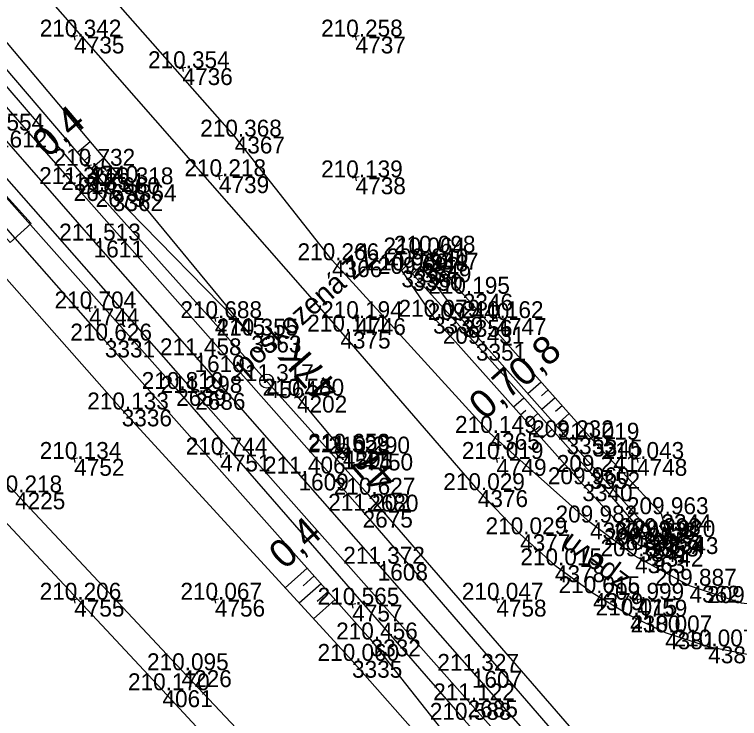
# Model space of a CAD drawing. Extents: x -556590 to -554855, y -1137918 to -1135717.
# Drawn here: x -555284.2 to -555232.7, y -1136908.4 to -1136858.4 of the extents above; entities that cross this region are included whole.
import ezdxf

# ---------------------------------------------------------------- set-up
doc = ezdxf.new("R2010")
doc.units = 0
for name, color, linetype in [('Vrstva 1', 7, 'Continuous'), ('Vrstva 11', 7, 'Continuous'), ('Vrstva 4', 7, 'Continuous'), ('Vrstva 48', 7, 'Continuous'), ('Vrstva 49', 7, 'Continuous'), ('Vrstva 50', 7, 'Continuous'), ('Vrstva 51', 7, 'Continuous'), ('Vrstva 60', 7, 'Continuous'), ('Vrstva 61', 7, 'Continuous'), ('Vrstva 7', 7, 'Continuous')]:
    doc.layers.add(name, color=color, linetype=linetype)

msp = doc.modelspace()

# ---------------------------------------------------------------- linework, layer by layer
at = {"layer": 'Vrstva 1'}
msp.add_lwpolyline([(-555152.803, -1137017.615), (-555159.063, -1137010.489), (-555165.86, -1137002.747), (-555171.844, -1136995.935), (-555178.321, -1136988.571), (-555184.5, -1136981.538), (-555191.36, -1136973.728), (-555198.589, -1136965.499), (-555207.441, -1136955.428), (-555214.089, -1136947.867), (-555220.65, -1136940.399), (-555222.517, -1136938.277), (-555224.963, -1136935.497), (-555231.619, -1136927.933), (-555238.079, -1136920.588), (-555244.97, -1136912.747), (-555251.74, -1136905.051), (-555258.431, -1136897.442), (-555264.06, -1136891.039), (-555271.451, -1136882.637), (-555278.617, -1136874.487), (-555285.485, -1136866.679)], dxfattribs=at)
at = {"layer": 'Vrstva 11'}
for p, q in [((-555264.356, -1136885.676), (-555263.981, -1136885.346)), ((-555260.91, -1136889.412), (-555264.166, -1136885.509)), ((-555260.436, -1136889.263), (-555261.361, -1136889.204)), ((-555260.467, -1136889.637), (-555261.379, -1136889.578))]:
    msp.add_line(p, q, dxfattribs=at)
msp.add_circle((-555260.91, -1136889.412), 0.5, dxfattribs=at)
at = {"layer": 'Vrstva 4'}
for points in [[(-555288.508, -1136859.289), (-555278.475, -1136870.901), (-555259.106, -1136892.539), (-555241.56, -1136912.745), (-555225.54, -1136931.741), (-555224.579, -1136932.936)], [(-555224.579, -1136932.936), (-555225.605, -1136932.609), (-555241.759, -1136914.192), (-555259.504, -1136893.678), (-555280.036, -1136870.477), (-555289.17, -1136860.014)], [(-555226.725, -1136936.526), (-555236.658, -1136924.521), (-555252.041, -1136907.146), (-555271.4, -1136885.309), (-555291.497, -1136862.482)], [(-555292.186, -1136863.185), (-555272.751, -1136885.031), (-555252.276, -1136908.53), (-555236.732, -1136926.092), (-555228.411, -1136935.726), (-555226.725, -1136936.526)]]:
    msp.add_lwpolyline(points, dxfattribs=at)
at = {"layer": 'Vrstva 48'}
for p, q in [((-555279.781, -1136868.245), (-555278.857, -1136867.456)), ((-555279.294, -1136868.815), (-555278.834, -1136868.422)), ((-555278.806, -1136869.385), (-555277.891, -1136868.603)), ((-555278.319, -1136869.955), (-555277.864, -1136869.566)), ((-555277.832, -1136870.526), (-555276.925, -1136869.75)), ((-555246.815, -1136884.541), (-555247.756, -1136885.375)), ((-555246.317, -1136885.102), (-555246.787, -1136885.519)), ((-555248.779, -1136886.312), (-555248.038, -1136885.651)), ((-555245.819, -1136885.663), (-555246.759, -1136886.496)), ((-555245.322, -1136886.224), (-555245.791, -1136886.64)), ((-555248.28, -1136886.872), (-555247.91, -1136886.542)), ((-555247.781, -1136887.431), (-555247.041, -1136886.772)), ((-555244.824, -1136886.785), (-555245.762, -1136887.617)), ((-555247.281, -1136887.991), (-555246.912, -1136887.662)), ((-555246.782, -1136888.551), (-555246.044, -1136887.893)), ((-555263.447, -1136897.748), (-555265.018, -1136899.146)), ((-555262.949, -1136898.309), (-555263.73, -1136899.004)), ((-555262.45, -1136898.869), (-555264.004, -1136900.251)), ((-555261.952, -1136899.43), (-555262.725, -1136900.117)), ((-555261.453, -1136899.99), (-555262.991, -1136901.357))]:
    msp.add_line(p, q, dxfattribs=at)
at = {"layer": 'Vrstva 49'}
for p, q in [((-555279.754, -1136859.953), (-555280.246, -1136860.047)), ((-555280.047, -1136859.754), (-555279.953, -1136860.246)), ((-555259.754, -1136859.953), (-555260.246, -1136860.047)), ((-555260.047, -1136859.754), (-555259.953, -1136860.246)), ((-555272.348, -1136861.999), (-555272.254, -1136862.491)), ((-555272.055, -1136862.198), (-555272.547, -1136862.292)), ((-555278.775, -1136869.13), (-555279.267, -1136869.224)), ((-555279.068, -1136868.931), (-555278.974, -1136869.423)), ((-555269.76, -1136869.675), (-555269.666, -1136870.167)), ((-555260.047, -1136869.754), (-555259.953, -1136870.246)), ((-555269.467, -1136869.874), (-555269.959, -1136869.968)), ((-555259.754, -1136869.953), (-555260.246, -1136870.047)), ((-555278.7, -1136879.261), (-555279.192, -1136879.355)), ((-555278.993, -1136879.062), (-555278.899, -1136879.554)), ((-555269.754, -1136879.953), (-555270.246, -1136880.047)), ((-555270.047, -1136879.754), (-555269.953, -1136880.246)), ((-555259.754, -1136879.953), (-555260.246, -1136880.047)), ((-555260.047, -1136879.754), (-555259.953, -1136880.246)), ((-555249.754, -1136879.953), (-555250.246, -1136880.047)), ((-555250.047, -1136879.754), (-555249.953, -1136880.246)), ((-555280.047, -1136889.754), (-555279.953, -1136890.246)), ((-555269.376, -1136889.641), (-555269.868, -1136889.735)), ((-555269.669, -1136889.442), (-555269.575, -1136889.934)), ((-555259.24, -1136889.571), (-555259.732, -1136889.665)), ((-555259.533, -1136889.372), (-555259.439, -1136889.864)), ((-555250.047, -1136889.754), (-555249.953, -1136890.246)), ((-555240.047, -1136889.754), (-555239.953, -1136890.246)), ((-555279.754, -1136889.953), (-555280.246, -1136890.047)), ((-555249.754, -1136889.953), (-555250.246, -1136890.047)), ((-555239.754, -1136889.953), (-555240.246, -1136890.047)), ((-555279.754, -1136899.953), (-555280.246, -1136900.047)), ((-555280.047, -1136899.754), (-555279.953, -1136900.246)), ((-555269.754, -1136899.953), (-555270.246, -1136900.047)), ((-555270.047, -1136899.754), (-555269.953, -1136900.246)), ((-555260.287, -1136900.101), (-555260.193, -1136900.593)), ((-555249.754, -1136899.953), (-555250.246, -1136900.047)), ((-555250.047, -1136899.754), (-555249.953, -1136900.246)), ((-555239.754, -1136899.953), (-555240.246, -1136900.047)), ((-555240.047, -1136899.754), (-555239.953, -1136900.246)), ((-555259.994, -1136900.3), (-555260.486, -1136900.394))]:
    msp.add_line(p, q, dxfattribs=at)
for points in [[(-555267.42, -1136881.24), (-555276.299, -1136870.493), (-555297.11, -1136845.788), (-555314.807, -1136826.184), (-555333.105, -1136804.868), (-555352.371, -1136782.978), (-555369.563, -1136763.534)], [(-555370.568, -1136764.836), (-555354.167, -1136783.454), (-555332.335, -1136808.07), (-555314.049, -1136829.129), (-555294.571, -1136850.932), (-555277.261, -1136871.194), (-555267.42, -1136881.24)], [(-555293.054, -1136864.302), (-555277.821, -1136881.591), (-555258.933, -1136902.823), (-555249.083, -1136915.314)], [(-555249.083, -1136915.314), (-555254.682, -1136910.633), (-555260.255, -1136904.342), (-555276.622, -1136886.485), (-555294.757, -1136865.971)], [(-555256.752, -1136876.61), (-555254.499, -1136879.899), (-555243.886, -1136891.798), (-555239.893, -1136896.11), (-555238.859, -1136896.452), (-555237.79, -1136895.556), (-555238.269, -1136893.925), (-555243.185, -1136888.632), (-555252.383, -1136878.265), (-555254.83, -1136875.35), (-555255.573, -1136875.477), (-555256.752, -1136876.61)], [(-555255.347, -1136876.252), (-555255.967, -1136876.857), (-555251.45, -1136881.817), (-555243.351, -1136890.92), (-555239.189, -1136895.732), (-555238.814, -1136895.414), (-555245.01, -1136888.461), (-555252.425, -1136880.129), (-555255.347, -1136876.252)]]:
    msp.add_lwpolyline(points, dxfattribs=at)
at = {"layer": 'Vrstva 50'}
msp.add_line((-555266.285, -1136884.512), (-555266.351, -1136884.436), dxfattribs=at)
msp.add_circle((-555266.318, -1136884.474), 0.5, dxfattribs=at)
at = {"layer": 'Vrstva 51'}
for points in [[(-555202.854, -1136905.681), (-555205.815, -1136905.301), (-555208.537, -1136904.014), (-555212.564, -1136902.405), (-555220.574, -1136901.666), (-555232.571, -1136900.24), (-555236.27, -1136899.007), (-555240.144, -1136896.915), (-555243.344, -1136894.516), (-555250.484, -1136888.152), (-555261.678, -1136875.886), (-555268.592, -1136867.105), (-555279.712, -1136854.445)], [(-555282.189, -1136856.867), (-555261.085, -1136880.957), (-555251.318, -1136892.219), (-555248.312, -1136895.353), (-555245.837, -1136897.556), (-555243.124, -1136899.534), (-555240.488, -1136901.118), (-555238.004, -1136902.318), (-555234.942, -1136903.317), (-555227.443, -1136904.782)], [(-555242.038, -1136947.471), (-555245.343, -1136941.476), (-555250.073, -1136933.714), (-555258.697, -1136920.468), (-555260.338, -1136918.057), (-555263.419, -1136914.508), (-555272.368, -1136905.008), (-555284.203, -1136892.377), (-555297.774, -1136877.911)], [(-555299.492, -1136878.918), (-555290.703, -1136888.268), (-555273.725, -1136906.431), (-555263.504, -1136917.43), (-555261.757, -1136919.515), (-555259.663, -1136922.519), (-555251.278, -1136935.449), (-555247.444, -1136941.68), (-555243.648, -1136949.393), (-555242.376, -1136952.592), (-555241.711, -1136954.243), (-555243.026, -1136955.871), (-555247.522, -1136960.065), (-555256.664, -1136969.21)]]:
    msp.add_lwpolyline(points, dxfattribs=at)
at = {"layer": 'Vrstva 60'}
for p, q in [((-555280, -1136860), (-555280, -1136860)), ((-555260, -1136860), (-555260, -1136860)), ((-555272.301, -1136862.245), (-555272.301, -1136862.245)), ((-555268.592, -1136867.105), (-555268.592, -1136867.105)), ((-555279.021, -1136869.177), (-555279.021, -1136869.177)), ((-555269.713, -1136869.921), (-555269.713, -1136869.921)), ((-555260, -1136870), (-555260, -1136870)), ((-555280.036, -1136870.477), (-555280.036, -1136870.477)), ((-555276.299, -1136870.493), (-555276.299, -1136870.493)), ((-555278.475, -1136870.901), (-555278.475, -1136870.901)), ((-555277.261, -1136871.194), (-555277.261, -1136871.194)), ((-555278.617, -1136874.487), (-555278.617, -1136874.487)), ((-555254.83, -1136875.35), (-555254.83, -1136875.35)), ((-555261.678, -1136875.886), (-555261.678, -1136875.886)), ((-555255.573, -1136875.477), (-555255.573, -1136875.477)), ((-555255.347, -1136876.252), (-555255.347, -1136876.252)), ((-555256.752, -1136876.61), (-555256.752, -1136876.61)), ((-555255.967, -1136876.857), (-555255.967, -1136876.857)), ((-555252.383, -1136878.265), (-555252.383, -1136878.265)), ((-555278.946, -1136879.308), (-555278.946, -1136879.308)), ((-555270, -1136880), (-555270, -1136880)), ((-555260, -1136880), (-555260, -1136880)), ((-555254.499, -1136879.899), (-555254.499, -1136879.899)), ((-555250, -1136880), (-555250, -1136880)), ((-555252.425, -1136880.129), (-555252.425, -1136880.129)), ((-555261.085, -1136880.957), (-555261.085, -1136880.957)), ((-555277.821, -1136881.591), (-555277.821, -1136881.591)), ((-555267.42, -1136881.24), (-555267.42, -1136881.24)), ((-555251.45, -1136881.817), (-555251.45, -1136881.817)), ((-555271.451, -1136882.637), (-555271.451, -1136882.637)), ((-555266.318, -1136884.474), (-555266.318, -1136884.474)), ((-555272.751, -1136885.031), (-555272.751, -1136885.031)), ((-555271.4, -1136885.309), (-555271.4, -1136885.309)), ((-555264.166, -1136885.509), (-555264.166, -1136885.509)), ((-555276.622, -1136886.485), (-555276.622, -1136886.485)), ((-555250.484, -1136888.152), (-555250.484, -1136888.152)), ((-555245.01, -1136888.461), (-555245.01, -1136888.461)), ((-555243.185, -1136888.632), (-555243.185, -1136888.632)), ((-555269.622, -1136889.688), (-555269.622, -1136889.688)), ((-555260.939, -1136889.539), (-555260.939, -1136889.539)), ((-555260.91, -1136889.412), (-555260.91, -1136889.412)), ((-555259.486, -1136889.618), (-555259.486, -1136889.618)), ((-555280, -1136890), (-555280, -1136890)), ((-555250, -1136890), (-555250, -1136890)), ((-555240, -1136890), (-555240, -1136890)), ((-555264.06, -1136891.039), (-555264.06, -1136891.039)), ((-555243.351, -1136890.92), (-555243.351, -1136890.92)), ((-555243.886, -1136891.798), (-555243.886, -1136891.798)), ((-555284.203, -1136892.377), (-555284.203, -1136892.377)), ((-555251.318, -1136892.219), (-555251.318, -1136892.219)), ((-555259.106, -1136892.539), (-555259.106, -1136892.539)), ((-555259.504, -1136893.678), (-555259.504, -1136893.678)), ((-555238.269, -1136893.925), (-555238.269, -1136893.925)), ((-555243.344, -1136894.516), (-555243.344, -1136894.516)), ((-555248.312, -1136895.353), (-555248.312, -1136895.353)), ((-555238.814, -1136895.414), (-555238.814, -1136895.414)), ((-555239.189, -1136895.732), (-555239.189, -1136895.732)), ((-555237.79, -1136895.556), (-555237.79, -1136895.556)), ((-555239.893, -1136896.11), (-555239.893, -1136896.11)), ((-555238.859, -1136896.452), (-555238.859, -1136896.452)), ((-555240.144, -1136896.915), (-555240.144, -1136896.915)), ((-555258.431, -1136897.442), (-555258.431, -1136897.442)), ((-555245.837, -1136897.556), (-555245.837, -1136897.556)), ((-555236.27, -1136899.007), (-555236.27, -1136899.007)), ((-555243.124, -1136899.534), (-555243.124, -1136899.534)), ((-555280, -1136900), (-555280, -1136900)), ((-555270, -1136900), (-555270, -1136900)), ((-555250, -1136900), (-555250, -1136900)), ((-555240, -1136900), (-555240, -1136900)), ((-555260.24, -1136900.347), (-555260.24, -1136900.347)), ((-555240.488, -1136901.118), (-555240.488, -1136901.118)), ((-555238.004, -1136902.318), (-555238.004, -1136902.318)), ((-555258.933, -1136902.823), (-555258.933, -1136902.823)), ((-555234.942, -1136903.317), (-555234.942, -1136903.317)), ((-555260.255, -1136904.342), (-555260.255, -1136904.342)), ((-555272.368, -1136905.008), (-555272.368, -1136905.008)), ((-555251.74, -1136905.051), (-555251.74, -1136905.051)), ((-555273.725, -1136906.431), (-555273.725, -1136906.431)), ((-555252.041, -1136907.146), (-555252.041, -1136907.146))]:
    msp.add_line(p, q, dxfattribs=at)
at = {"layer": 'Vrstva 7'}
for p, q in [((-555260.564, -1136889.209), (-555261.314, -1136889.869)), ((-555261.269, -1136889.164), (-555260.609, -1136889.914))]:
    msp.add_line(p, q, dxfattribs=at)
msp.add_lwpolyline([(-555287.835, -1136869.504), (-555286.494, -1136870.988), (-555287.235, -1136871.658), (-555284.553, -1136874.625), (-555283.069, -1136873.284), (-555285.752, -1136870.317), (-555286.494, -1136870.988)], dxfattribs=at)

# ---------------------------------------------------------------- texts
at = {"layer": 'Vrstva 11'}
for s, rotation, p in [('47K', 131.3372, (-555261.018, -1136884.941)), ('47', 131.3193, (-555256.984, -1136891.34))]:
    msp.add_text(s, height=2, rotation=rotation, dxfattribs=at).set_placement(p)
at = {"layer": 'Vrstva 48'}
for s, rotation, p in [('0,4', 40.5075, (-555281.893, -1136868.674)), ('0,8', 41.5807, (-555248.024, -1136884.994)), ('0,7', 41.7305, (-555250.828, -1136887.303)), ('0,4', 41.6563, (-555265.044, -1136897.923))]:
    msp.add_text(s, height=2, rotation=rotation, dxfattribs=at).set_placement(p)
at = {"layer": 'Vrstva 50'}
msp.add_text('poškozená ZZ', height=1.5, rotation=41.476, dxfattribs=at).set_placement((-555267.823, -1136884.13))
at = {"layer": 'Vrstva 51'}
msp.add_text('zpevn.', height=1.5, rotation=143.1416, dxfattribs=at).set_placement((-555240.453, -1136898.422))
at = {"layer": 'Vrstva 60'}
for s, p in [('4735', (-555280, -1136861.2)), ('4737', (-555260, -1136861.2)), ('4736', (-555272.301, -1136863.445)), ('1612', (-555285.485, -1136867.879)), ('4367', (-555268.592, -1136868.305)), ('4740', (-555279.021, -1136870.377)), ('4739', (-555269.713, -1136871.121)), ('4738', (-555260, -1136871.2)), ('2676', (-555280.036, -1136871.677)), ('3364', (-555276.299, -1136871.693)), ('2679', (-555278.475, -1136872.101)), ('3362', (-555277.261, -1136872.394)), ('1611', (-555278.617, -1136875.687)), ('3347', (-555254.83, -1136876.55)), ('4366', (-555261.678, -1136877.086)), ('3348', (-555255.573, -1136876.677)), ('3349', (-555255.347, -1136877.452)), ('3338', (-555256.752, -1136877.81)), ('3350', (-555255.967, -1136878.057)), ('3346', (-555252.383, -1136879.465)), ('4744', (-555278.946, -1136880.508)), ('4745', (-555270, -1136881.2)), ('4746', (-555260, -1136881.2)), ('3339', (-555254.499, -1136881.099)), ('4747', (-555250, -1136881.2)), ('3356', (-555252.425, -1136881.329)), ('4375', (-555261.085, -1136882.157)), ('3331', (-555277.821, -1136882.791)), ('3363', (-555267.42, -1136882.44)), ('3351', (-555251.45, -1136883.017)), ('1610', (-555271.451, -1136883.837)), ('4564', (-555266.318, -1136885.674)), ('2689', (-555272.751, -1136886.231)), ('2686', (-555271.4, -1136886.509)), ('4202', (-555264.166, -1136886.709)), ('3336', (-555276.622, -1136887.685)), ('4365', (-555250.484, -1136889.352)), ('3355', (-555245.01, -1136889.661)), ('3345', (-555243.185, -1136889.832)), ('4751', (-555269.622, -1136890.888)), ('4201', (-555260.91, -1136890.612)), ('1525', (-555260.939, -1136890.739)), ('4750', (-555259.486, -1136890.818)), ('4752', (-555280, -1136891.2)), ('4749', (-555250, -1136891.2)), ('4748', (-555240, -1136891.2)), ('1609', (-555264.06, -1136892.239)), ('3352', (-555243.351, -1136892.12)), ('3340', (-555243.886, -1136892.998)), ('4225', (-555284.203, -1136893.577)), ('4376', (-555251.318, -1136893.419)), ('2680', (-555259.106, -1136893.739)), ('2675', (-555259.504, -1136894.878)), ('3344', (-555238.269, -1136895.125)), ('4364', (-555243.344, -1136895.716)), ('4377', (-555248.312, -1136896.553)), ('3354', (-555238.814, -1136896.614)), ('3353', (-555239.189, -1136896.932)), ('3343', (-555237.79, -1136896.756)), ('3341', (-555239.893, -1136897.31)), ('3342', (-555238.859, -1136897.652)), ('4363', (-555240.144, -1136898.115)), ('1608', (-555258.431, -1136898.642)), ('4378', (-555245.837, -1136898.756)), ('4362', (-555236.27, -1136900.207)), ('4379', (-555243.124, -1136900.734)), ('4755', (-555280, -1136901.2)), ('4756', (-555270, -1136901.2)), ('4758', (-555250, -1136901.2)), ('4759', (-555240, -1136901.2)), ('4757', (-555260.24, -1136901.547)), ('4380', (-555240.488, -1136902.318)), ('4381', (-555238.004, -1136903.518)), ('3332', (-555258.933, -1136904.023)), ('4382', (-555234.942, -1136904.517)), ('3335', (-555260.255, -1136905.542)), ('4226', (-555272.368, -1136906.208)), ('1607', (-555251.74, -1136906.251)), ('4061', (-555273.725, -1136907.631)), ('2685', (-555252.041, -1136908.346))]:
    msp.add_text(s, height=1.2, dxfattribs=at).set_placement(p)
at = {"layer": 'Vrstva 61'}
for s, p in [('210.342', (-555282.448, -1136860)), ('210.258', (-555262.454, -1136860)), ('210.354', (-555274.752, -1136862.245)), ('211.554', (-555287.936, -1136866.679)), ('210.368', (-555271.046, -1136867.105)), ('210.732', (-555281.469, -1136869.177)), ('210.218', (-555272.167, -1136869.921)), ('210.139', (-555262.454, -1136870)), ('211.367', (-555282.488, -1136870.477)), ('210.834', (-555280.926, -1136870.901)), ('210.318', (-555278.753, -1136870.493)), ('210.660', (-555279.712, -1136871.194)), ('211.513', (-555281.069, -1136874.487)), ('210.064', (-555258.024, -1136875.477)), ('210.098', (-555257.284, -1136875.35)), ('210.266', (-555264.13, -1136875.886)), ('210.069', (-555259.206, -1136876.61)), ('209.640', (-555257.798, -1136876.252)), ('209.692', (-555258.415, -1136876.857)), ('210.195', (-555254.839, -1136878.265)), ('210.704', (-555281.397, -1136879.308)), ('210.688', (-555272.454, -1136880)), ('210.194', (-555262.451, -1136880)), ('210.079', (-555256.953, -1136879.899)), ('209.440', (-555254.876, -1136880.129)), ('210.162', (-555252.448, -1136880)), ('210.355', (-555269.876, -1136881.24)), ('210.111', (-555263.442, -1136880.957)), ('210.626', (-555280.273, -1136881.591)), ('209.431', (-555253.807, -1136881.817)), ('211.458', (-555273.905, -1136882.637)), ('211.317', (-555268.77, -1136884.474)), ('210.810', (-555275.202, -1136885.031)), ('211.298', (-555273.854, -1136885.309)), ('210.580', (-555266.617, -1136885.509)), ('210.133', (-555279.074, -1136886.485)), ('210.149', (-555252.938, -1136888.152)), ('209.232', (-555247.458, -1136888.461)), ('210.019', (-555245.639, -1136888.632)), ('210.653', (-555263.362, -1136889.412)), ('210.134', (-555282.451, -1136890)), ('210.744', (-555272.073, -1136889.688)), ('211.529', (-555263.393, -1136889.539)), ('210.290', (-555261.937, -1136889.618)), ('210.019', (-555252.454, -1136890)), ('210.043', (-555242.452, -1136890)), ('211.406', (-555266.512, -1136891.039)), ('209.241', (-555245.708, -1136890.92)), ('209.960', (-555246.337, -1136891.798)), ('210.218', (-555286.657, -1136892.377)), ('210.627', (-555261.558, -1136892.539)), ('210.029', (-555253.772, -1136892.219)), ('211.202', (-555261.952, -1136893.678)), ('209.963', (-555240.721, -1136893.925)), ('209.982', (-555245.792, -1136894.516)), ('210.029', (-555250.766, -1136895.353)), ('209.298', (-555241.268, -1136895.414)), ('209.920', (-555240.241, -1136895.556)), ('209.897', (-555242.345, -1136896.11)), ('209.358', (-555241.643, -1136895.732)), ('209.853', (-555241.311, -1136896.452)), ('209.887', (-555242.596, -1136896.915)), ('211.372', (-555260.879, -1136897.442)), ('210.015', (-555248.293, -1136897.556)), ('209.887', (-555238.722, -1136899.007)), ('210.015', (-555245.58, -1136899.534)), ('210.206', (-555282.452, -1136900)), ('210.067', (-555272.452, -1136900)), ('210.047', (-555252.452, -1136900)), ('209.999', (-555242.454, -1136900)), ('209.923', (-555235.023, -1136900.24)), ('210.565', (-555262.696, -1136900.347)), ('210.015', (-555242.944, -1136901.118)), ('210.007', (-555240.456, -1136902.318)), ('210.456', (-555261.385, -1136902.823)), ('210.007', (-555237.394, -1136903.317)), ('210.060', (-555262.706, -1136904.342)), ('210.095', (-555274.824, -1136905.008)), ('211.327', (-555254.192, -1136905.051)), ('210.170', (-555276.176, -1136906.431)), ('211.122', (-555254.489, -1136907.146)), ('210.588', (-555254.73, -1136908.53))]:
    msp.add_text(s, height=1.2, dxfattribs=at).set_placement(p)

doc.saveas('drawing.dxf')
